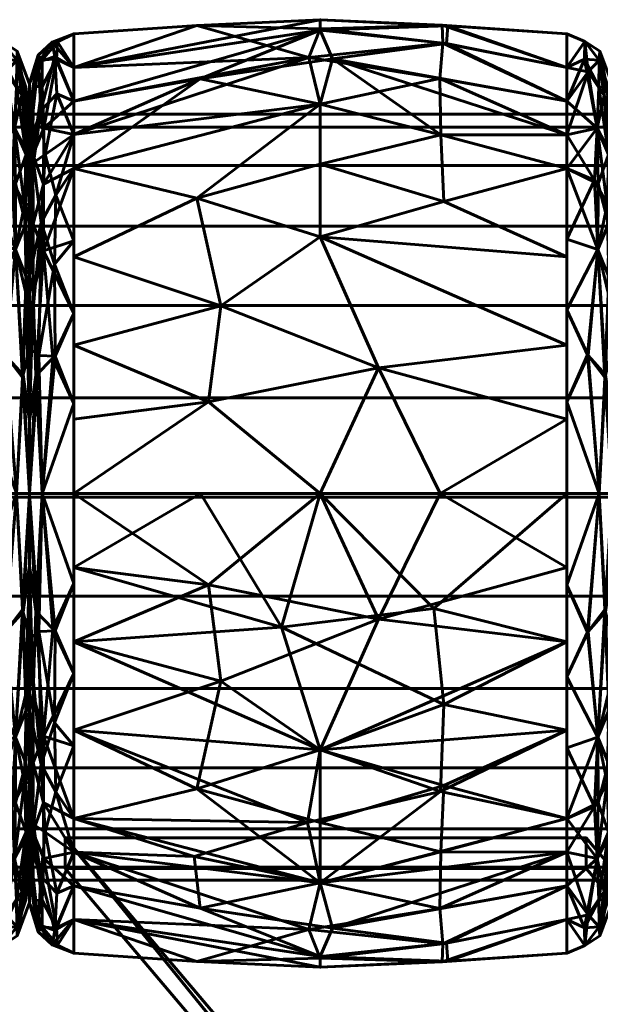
# Model space of a CAD drawing. Header units: millimetres. Extents: x -1091 to 1091, y -439 to 431.
# Tile 234 of 656: x -613 to -594, y 399 to 431. Entities that reach past the tile are written whole.
import ezdxf

# ---------------------------------------------------------------- set-up
doc = ezdxf.new("R2010")
doc.units = ezdxf.units.MM
doc.layers.add('I-FURN', color=30, linetype='Continuous', lineweight=50)

msp = doc.modelspace()

# ---------------------------------------------------------------- meshes
at = {"layer": 'I-FURN', "lineweight": 60}
mesh = msp.add_polyface(dxfattribs=at)
corners = [(-611.54, 415.629, 740.004), (-611.54, 426.24, 744.399), (-611.54, 430.635, 755.009), (-611.54, 426.24, 765.62), (-611.54, 415.629, 770.015), (-603.499, 415.629, 770.471), (-595.458, 415.629, 770.014), (-595.458, 426.239, 765.619), (-595.458, 430.634, 755.009), (-595.458, 426.239, 744.399), (-595.458, 415.629, 740.004), (-603.499, 415.629, 739.547), (-595.458, 420.474, 768.007), (-595.458, 420.474, 742.011), (-611.54, 420.474, 768.008), (-611.54, 420.474, 742.01), (-603.499, 424, 768.01), (-603.499, 424, 742.008), (-603.499, 428.333, 763.824), (-595.458, 428.437, 760.314), (-603.499, 430.795, 758.026), (-603.499, 430.745, 751.754), (-611.54, 428.437, 760.314), (-603.499, 428.333, 746.195), (-595.458, 428.437, 749.704), (-611.54, 428.437, 749.704), (-595.458, 418.052, 769.01), (-601.597, 419.732, 769.891), (-599.589, 415.629, 770.249), (-607.143, 418.615, 770.085), (-606.74, 421.757, 769.125), (-611.54, 423.357, 766.814), (-607.526, 425.265, 766.956), (-603.499, 426.372, 766.13), (-595.458, 423.357, 766.813), (-599.472, 425.161, 767.038), (-599.572, 427.328, 764.952), (-595.458, 427.338, 762.967), (-599.596, 429.171, 762.247), (-603.872, 429.861, 761.051), (-611.54, 429.536, 757.662), (-607.526, 430.904, 756.513), (-603.499, 431.091, 754.887), (-595.458, 429.535, 752.357), (-599.378, 430.311, 750.555), (-603.1, 429.813, 748.855), (-607.422, 429.16, 747.752), (-599.523, 430.912, 756.453), (-599.497, 430.326, 759.436), (-599.344, 430.893, 753.477), (-595.458, 429.535, 757.662), (-611.54, 427.339, 747.051), (-595.458, 418.052, 741.008), (-601.597, 419.732, 740.127), (-599.589, 415.629, 739.769), (-607.143, 418.615, 739.933), (-606.74, 421.757, 740.893), (-611.54, 423.357, 743.204), (-607.526, 425.265, 743.062), (-603.499, 426.372, 743.888), (-595.458, 423.357, 743.205), (-599.472, 425.161, 742.98), (-599.572, 427.328, 745.066), (-595.458, 427.338, 747.052), (-611.54, 427.339, 762.967), (-611.54, 429.536, 752.356), (-611.54, 418.052, 769.011), (-611.54, 418.052, 741.007)]
mesh.append_faces([[corners[k] for k in face] for face in [(26, 28, 6)]], dxfattribs={"vtx0": -1})
mesh.append_faces([[corners[k] for k in face] for face in [(12, 27, 26), (11, 53, 54), (31, 32, 3), (22, 39, 40), (24, 44, 43), (64, 39, 22), (0, 55, 11), (13, 17, 60), (63, 45, 24), (4, 29, 66)]], dxfattribs={"vtx0": -1, "vtx1": -1})
mesh.append_faces([[corners[k] for k in face] for face in [(35, 36, 33), (36, 37, 38), (39, 18, 38), (34, 35, 16), (32, 33, 18), (58, 56, 57), (36, 38, 18), (47, 49, 42), (61, 62, 9), (17, 58, 59), (55, 53, 11), (5, 27, 29), (17, 61, 60), (32, 30, 16), (42, 21, 65), (50, 47, 48), (18, 3, 32), (45, 63, 62), (20, 41, 39), (27, 28, 26), (21, 44, 45), (49, 43, 44), (12, 16, 27), (29, 30, 14), (30, 27, 16), (27, 30, 29), (30, 32, 31), (33, 32, 16), (39, 64, 18), (33, 16, 35), (36, 35, 7), (33, 36, 18), (20, 48, 47), (38, 48, 39), (41, 42, 65), (39, 41, 40), (42, 41, 20), (47, 42, 20), (44, 24, 45), (49, 21, 42), (46, 45, 23), (56, 53, 55), (46, 25, 21), (39, 48, 20), (38, 19, 48), (49, 44, 21), (8, 49, 47), (1, 46, 23), (17, 13, 53), (52, 54, 53), (56, 55, 15), (53, 56, 17), (23, 58, 1), (56, 58, 17), (58, 23, 59), (61, 17, 59), (62, 59, 23), (59, 62, 61), (62, 23, 45), (21, 45, 46)]], dxfattribs={"vtx0": -1, "vtx1": -1, "vtx2": -1})
mesh.append_faces([[corners[k] for k in face] for face in [(55, 0, 67), (46, 1, 51), (29, 14, 66), (16, 12, 34), (36, 7, 37), (41, 2, 40), (21, 25, 65), (48, 19, 50), (56, 15, 57)]], dxfattribs={"vtx0": -1, "vtx2": -1})
mesh.append_faces([[corners[k] for k in face] for face in [(4, 5, 29), (65, 2, 41), (5, 28, 27), (31, 14, 30), (34, 7, 35), (37, 19, 38), (8, 43, 49), (50, 8, 47), (51, 25, 46), (13, 52, 53), (57, 1, 58), (9, 60, 61), (63, 9, 62), (64, 3, 18), (67, 15, 55)]], dxfattribs={"vtx1": -1, "vtx2": -1})
mesh.append_faces([[corners[k] for k in face] for face in [(52, 10, 54)]], dxfattribs={"vtx2": -1})
mesh = msp.add_polyface(dxfattribs=at)
corners = [(-614.458, 415.629, 740.004), (-614.458, 426.239, 744.399), (-614.458, 430.634, 755.009), (-614.458, 426.239, 765.619), (-614.458, 415.629, 770.014), (-613.406, 415.629, 769.469), (-612.984, 415.629, 768.361), (-612.984, 425.071, 764.451), (-612.984, 428.982, 755.009), (-612.984, 425.071, 745.568), (-612.984, 415.629, 741.657), (-613.406, 415.629, 740.549), (-614.458, 421.619, 767.533), (-612.984, 420.35, 766.406), (-612.984, 420.35, 743.612), (-614.458, 421.619, 742.485), (-613.444, 423.587, 767.131), (-613.444, 423.587, 742.887), (-614.458, 428.437, 760.314), (-614.458, 428.437, 749.704), (-613.47, 427.548, 763.315), (-613.4, 429.77, 757.996), (-613.47, 427.548, 746.703), (-613.4, 429.77, 752.022), (-612.984, 427.026, 759.73), (-612.984, 427.026, 750.288), (-613.213, 419.416, 768.689), (-614.458, 418.624, 768.773), (-613.784, 420.152, 769.074), (-613.192, 419.497, 741.389), (-614.458, 418.624, 741.245), (-613.764, 420.134, 740.952), (-614.458, 423.929, 766.576), (-612.984, 422.71, 765.428), (-613.147, 425.054, 765.457), (-613.09, 426.823, 763.313), (-613.239, 428.615, 760.845), (-613.759, 429.386, 760.353), (-614.458, 429.535, 757.662), (-613.874, 430.381, 756.482), (-613.384, 430.064, 755.009), (-613.875, 430.381, 753.528), (-614.458, 429.535, 752.357), (-613.882, 429.802, 750.647), (-613.409, 428.892, 749.239), (-612.984, 426.049, 747.928), (-613.097, 426.687, 746.496), (-613.101, 424.428, 744.163), (-613.107, 428.889, 750.579), (-612.984, 428.004, 752.649), (-612.984, 426.049, 762.09), (-613.438, 425.729, 744.613), (-613.551, 425.849, 765.441), (-613.106, 422.176, 742.658), (-613.091, 422.699, 767.024), (-612.984, 422.71, 744.59), (-614.458, 423.929, 743.442), (-614.458, 427.338, 762.967), (-614.458, 427.338, 747.052), (-612.984, 428.004, 757.369), (-612.984, 417.99, 767.384), (-612.984, 417.99, 742.635)]
mesh.append_faces([[corners[k] for k in face] for face in [(19, 22, 58), (1, 17, 56), (27, 28, 12), (18, 37, 38), (59, 36, 24), (38, 39, 2), (9, 46, 45), (32, 52, 3), (33, 54, 13), (61, 53, 14)]], dxfattribs={"vtx0": -1, "vtx1": -1})
mesh.append_faces([[corners[k] for k in face] for face in [(26, 13, 54), (33, 34, 54), (52, 16, 34), (36, 37, 20), (35, 36, 20), (51, 1, 22), (53, 61, 29), (39, 37, 21), (17, 29, 31), (17, 51, 47), (43, 44, 22), (47, 53, 17), (23, 49, 48), (23, 41, 40), (43, 41, 23), (46, 47, 51), (45, 46, 48), (20, 34, 35), (28, 5, 26), (52, 32, 16), (5, 28, 27), (16, 28, 26), (30, 31, 11), (31, 15, 17), (11, 31, 29), (16, 12, 28), (34, 16, 54), (35, 34, 7), (52, 34, 20), (35, 50, 36), (37, 36, 21), (38, 37, 39), (40, 39, 21), (41, 2, 39), (36, 59, 21), (40, 41, 39), (59, 40, 21), (41, 43, 42), (43, 23, 44), (23, 48, 44), (44, 48, 46), (46, 9, 47), (44, 46, 22), (55, 53, 47), (23, 40, 49), (46, 51, 22), (52, 20, 57), (29, 17, 53), (26, 54, 16), (17, 1, 51), (37, 57, 20), (43, 22, 19)]], dxfattribs={"vtx0": -1, "vtx1": -1, "vtx2": -1})
mesh.append_faces([[corners[k] for k in face] for face in [(37, 18, 57), (26, 5, 6), (16, 32, 12), (40, 59, 8), (31, 30, 15), (36, 50, 24), (52, 57, 3), (35, 7, 50), (43, 19, 42), (53, 55, 14), (48, 25, 45), (17, 15, 56), (47, 9, 55), (22, 1, 58)]], dxfattribs={"vtx0": -1, "vtx2": -1})
mesh.append_faces([[corners[k] for k in face] for face in [(4, 5, 27)]], dxfattribs={"vtx1": -1})
mesh.append_faces([[corners[k] for k in face] for face in [(33, 7, 34), (42, 2, 41), (60, 13, 26, 6), (10, 11, 29), (8, 49, 40), (49, 25, 48), (61, 10, 29)]], dxfattribs={"vtx1": -1, "vtx2": -1})
mesh.append_faces([[corners[k] for k in face] for face in [(11, 0, 30)]], dxfattribs={"vtx2": -1})
mesh = msp.add_polyface(dxfattribs=at)
corners = [(-612.986, 415.629, 741.623), (-612.986, 425.094, 745.544), (-612.986, 429.015, 755.009), (-612.986, 425.094, 764.474), (-612.986, 415.629, 768.395), (-612.572, 415.629, 769.48), (-611.54, 415.629, 770.015), (-611.54, 426.24, 765.62), (-611.54, 430.635, 755.009), (-611.54, 426.24, 744.399), (-611.54, 415.629, 740.004), (-612.572, 415.629, 740.538), (-611.54, 421.501, 767.582), (-612.986, 420.362, 766.434), (-612.986, 420.362, 743.584), (-611.54, 421.501, 742.436), (-612.532, 423.551, 767.172), (-612.61, 424.476, 743.613), (-611.54, 428.437, 749.704), (-611.54, 428.437, 760.314), (-612.618, 428.121, 747.811), (-612.521, 427.546, 763.315), (-612.577, 429.785, 757.989), (-612.986, 427.055, 750.277), (-612.697, 429.701, 752.398), (-612.986, 427.055, 759.742), (-612.68, 420.133, 741.399), (-612.783, 419.475, 768.65), (-611.54, 418.565, 768.798), (-612.224, 420.045, 769.099), (-611.54, 418.565, 741.22), (-612.143, 420.114, 740.891), (-612.173, 423.112, 742.244), (-612.122, 425.367, 743.831), (-611.54, 427.339, 747.051), (-612.47, 426.69, 745.516), (-612.853, 426.431, 746.056), (-612.095, 428.671, 747.931), (-612.164, 429.895, 751.061), (-612.247, 430.363, 754.296), (-612.986, 426.075, 747.91), (-611.54, 429.536, 757.662), (-612.105, 429.807, 759.371), (-612.569, 428.907, 760.772), (-612.986, 426.075, 762.108), (-612.878, 426.689, 763.541), (-612.87, 424.425, 765.888), (-612.866, 428.914, 759.426), (-612.986, 428.035, 757.375), (-612.072, 430.372, 756.793), (-612.7, 429.934, 755.26), (-611.54, 429.536, 752.356), (-612.534, 425.725, 765.434), (-612.865, 422.162, 767.394), (-611.54, 423.87, 743.417), (-612.986, 422.728, 765.454), (-611.54, 423.87, 766.601), (-612.986, 422.728, 744.564), (-611.54, 427.339, 762.967), (-612.986, 428.035, 752.643), (-612.986, 417.996, 742.604), (-612.986, 417.996, 767.414)]
mesh.append_faces([[corners[k] for k in face] for face in [(58, 52, 7), (19, 21, 58), (30, 31, 15), (9, 33, 34), (3, 45, 44), (8, 49, 41), (48, 50, 2), (51, 39, 8), (54, 33, 9), (0, 26, 11), (4, 27, 61)]], dxfattribs={"vtx0": -1, "vtx1": -1})
mesh.append_faces([[corners[k] for k in face] for face in [(38, 18, 37), (52, 46, 16), (26, 14, 17), (27, 29, 16), (43, 21, 42), (33, 35, 34), (20, 36, 40), (35, 33, 17), (31, 11, 26), (11, 31, 30), (20, 38, 37), (53, 16, 46), (35, 36, 20), (23, 24, 20), (33, 54, 32), (45, 46, 52), (22, 42, 49), (44, 45, 47), (49, 50, 22), (50, 47, 22), (31, 32, 15), (28, 29, 5), (29, 12, 16), (5, 29, 27), (32, 26, 17), (26, 32, 31), (33, 32, 17), (35, 20, 37), (17, 36, 35), (35, 37, 34), (38, 20, 24), (39, 38, 24), (39, 51, 38), (50, 39, 24), (49, 42, 41), (39, 49, 8), (42, 22, 43), (22, 47, 43), (43, 47, 45), (45, 3, 46), (43, 45, 21), (55, 53, 46), (50, 48, 47), (49, 39, 50), (2, 50, 24), (45, 52, 21), (53, 61, 27), (27, 16, 53), (16, 7, 52), (57, 36, 17), (42, 21, 19), (52, 58, 21)]], dxfattribs={"vtx0": -1, "vtx1": -1, "vtx2": -1})
mesh.append_faces([[corners[k] for k in face] for face in [(53, 13, 61), (16, 56, 7), (26, 0, 60), (16, 12, 56), (29, 28, 12), (37, 18, 34), (46, 3, 55), (17, 14, 57), (42, 19, 41), (36, 1, 40), (53, 55, 13), (47, 25, 44)]], dxfattribs={"vtx0": -1, "vtx2": -1})
mesh.append_faces([[corners[k] for k in face] for face in [(24, 23, 59, 2)]], dxfattribs={"vtx0": -1, "vtx3": -1})
mesh.append_faces([[corners[k] for k in face] for face in [(57, 1, 36), (4, 5, 27), (40, 23, 20), (48, 25, 47), (51, 18, 38), (54, 15, 32), (60, 14, 26)]], dxfattribs={"vtx1": -1, "vtx2": -1})
mesh.append_faces([[corners[k] for k in face] for face in [(5, 6, 28), (30, 10, 11)]], dxfattribs={"vtx2": -1})
mesh = msp.add_polyface(dxfattribs=at)
corners = [(-595.458, 415.629, 740.004), (-595.458, 426.239, 744.399), (-595.458, 430.634, 755.009), (-595.458, 426.239, 765.619), (-595.458, 415.629, 770.014), (-594.406, 415.629, 769.469), (-593.984, 415.629, 768.361), (-593.984, 425.071, 764.451), (-593.984, 428.982, 755.009), (-593.984, 425.071, 745.568), (-593.984, 415.629, 741.657), (-594.406, 415.629, 740.549), (-595.458, 421.619, 767.533), (-593.984, 420.35, 766.406), (-593.984, 420.35, 743.612), (-595.458, 421.619, 742.485), (-594.444, 423.587, 767.131), (-594.444, 423.587, 742.887), (-595.458, 428.437, 760.314), (-595.458, 428.437, 749.704), (-594.469, 427.548, 763.315), (-594.4, 429.77, 757.996), (-594.469, 427.548, 746.703), (-594.4, 429.77, 752.022), (-593.984, 427.026, 759.73), (-593.984, 427.026, 750.288), (-594.213, 419.416, 768.689), (-595.458, 418.624, 768.773), (-594.784, 420.152, 769.074), (-594.192, 419.497, 741.389), (-595.458, 418.624, 741.245), (-594.764, 420.134, 740.952), (-595.458, 423.929, 766.576), (-593.984, 422.71, 765.428), (-594.147, 425.054, 765.457), (-594.09, 426.823, 763.313), (-594.239, 428.615, 760.845), (-594.759, 429.386, 760.353), (-595.458, 429.535, 757.662), (-594.874, 430.381, 756.482), (-594.384, 430.064, 755.009), (-594.875, 430.381, 753.528), (-595.458, 429.535, 752.357), (-594.882, 429.802, 750.647), (-594.409, 428.892, 749.239), (-593.984, 426.049, 747.928), (-594.097, 426.687, 746.496), (-594.101, 424.428, 744.163), (-594.107, 428.889, 750.579), (-593.984, 428.004, 752.649), (-593.984, 426.049, 762.09), (-594.438, 425.729, 744.613), (-594.551, 425.849, 765.441), (-594.106, 422.176, 742.658), (-594.091, 422.699, 767.024), (-593.984, 422.71, 744.59), (-595.458, 423.929, 743.442), (-595.458, 427.338, 762.967), (-595.458, 427.338, 747.052), (-593.984, 428.004, 757.369), (-593.984, 417.99, 767.384), (-593.984, 417.99, 742.635)]
mesh.append_faces([[corners[k] for k in face] for face in [(1, 17, 56), (27, 28, 12), (18, 37, 38), (59, 36, 24), (38, 39, 2), (9, 46, 45), (32, 52, 3), (33, 54, 13), (10, 29, 61)]], dxfattribs={"vtx0": -1, "vtx1": -1})
mesh.append_faces([[corners[k] for k in face] for face in [(26, 13, 54), (33, 34, 54), (52, 16, 34), (36, 37, 20), (59, 40, 21), (35, 36, 20), (22, 19, 43), (39, 37, 21), (17, 29, 31), (17, 51, 47), (47, 53, 17), (23, 49, 48), (23, 41, 40), (43, 41, 23), (46, 47, 51), (45, 46, 48), (20, 34, 35), (28, 5, 26), (52, 32, 16), (5, 28, 27), (16, 28, 26), (30, 31, 11), (31, 15, 17), (11, 31, 29), (16, 12, 28), (34, 16, 54), (35, 34, 7), (52, 34, 20), (35, 50, 36), (37, 36, 21), (38, 37, 39), (40, 39, 21), (41, 2, 39), (36, 59, 21), (40, 41, 39), (43, 44, 22), (41, 43, 42), (43, 23, 44), (23, 48, 44), (44, 48, 46), (46, 9, 47), (44, 46, 22), (55, 53, 47), (23, 40, 49), (46, 51, 22), (52, 20, 57), (53, 61, 29), (29, 17, 53), (26, 54, 16), (17, 1, 51), (37, 57, 20), (1, 22, 51)]], dxfattribs={"vtx0": -1, "vtx1": -1, "vtx2": -1})
mesh.append_faces([[corners[k] for k in face] for face in [(37, 18, 57), (26, 5, 6), (53, 14, 61), (16, 32, 12), (22, 1, 58), (40, 59, 8), (31, 30, 15), (36, 50, 24), (52, 57, 3), (35, 7, 50), (43, 19, 42), (53, 55, 14), (48, 25, 45), (17, 15, 56), (47, 9, 55)]], dxfattribs={"vtx0": -1, "vtx2": -1})
mesh.append_faces([[corners[k] for k in face] for face in [(4, 5, 27)]], dxfattribs={"vtx1": -1})
mesh.append_faces([[corners[k] for k in face] for face in [(33, 7, 34), (42, 2, 41), (60, 13, 26, 6), (10, 11, 29), (8, 49, 40), (49, 25, 48), (58, 19, 22)]], dxfattribs={"vtx1": -1, "vtx2": -1})
mesh.append_faces([[corners[k] for k in face] for face in [(11, 0, 30)]], dxfattribs={"vtx2": -1})
mesh = msp.add_polyface(dxfattribs=at)
corners = [(-612.986, 415.629, 755.009), (-612.986, 415.629, 768.395), (-612.986, 425.094, 764.474), (-612.986, 429.015, 755.009), (-612.986, 425.094, 745.544), (-612.986, 415.629, 741.623)]
mesh.append_faces([[corners[k] for k in face] for face in [(2, 3, 0, 1)]], dxfattribs={"vtx1": -1})
mesh.append_faces([[corners[k] for k in face] for face in [(4, 5, 0, 3)]], dxfattribs={"vtx2": -1})
mesh = msp.add_polyface(dxfattribs=at)
corners = [(-612.984, 415.629, 741.657), (-612.984, 425.071, 745.568), (-612.984, 428.982, 755.009), (-612.984, 425.071, 764.451), (-612.984, 415.629, 768.361), (-612.984, 415.629, 755.009)]
mesh.append_faces([[corners[k] for k in face] for face in [(5, 2, 3, 4)]], dxfattribs={"vtx0": -1})
mesh.append_faces([[corners[k] for k in face] for face in [(5, 0, 1, 2)]], dxfattribs={"vtx3": -1})
mesh = msp.add_polyface(dxfattribs=at)
corners = [(1005.286, 403.011, 755.21), (1005.286, 403.437, 758.445), (1005.286, 404.685, 761.46), (1005.286, 406.672, 764.048), (1005.286, 409.261, 766.035), (1005.286, 412.275, 767.284), (1005.286, 415.511, 767.71), (1005.286, 418.746, 767.284), (1005.286, 421.761, 766.035), (1005.286, 424.35, 764.048), (1005.286, 426.336, 761.46), (1005.286, 427.585, 758.445), (1005.286, 428.011, 755.21), (-1005.286, 428.011, 755.21), (-1005.286, 427.585, 758.445), (-1005.286, 426.336, 761.46), (-1005.286, 424.35, 764.048), (-1005.286, 421.761, 766.035), (-1005.286, 418.746, 767.284), (-1005.286, 415.511, 767.71), (-1005.286, 412.275, 767.284), (-1005.286, 409.261, 766.035), (-1005.286, 406.672, 764.048), (-1005.286, 404.685, 761.46), (-1005.286, 403.437, 758.445), (-1005.286, 403.011, 755.21)]
mesh.append_faces([[corners[k] for k in face] for face in [(13, 14, 11, 12)]], dxfattribs={"vtx1": -1})
mesh.append_faces([[corners[k] for k in face] for face in [(14, 15, 10, 11), (16, 17, 8, 9), (15, 16, 9, 10), (17, 18, 7, 8), (6, 7, 18, 19), (20, 21, 4, 5), (21, 22, 3, 4), (23, 24, 1, 2), (22, 23, 2, 3), (19, 20, 5, 6)]], dxfattribs={"vtx1": -1, "vtx3": -1})
mesh.append_faces([[corners[k] for k in face] for face in [(24, 25, 0, 1)]], dxfattribs={"vtx3": -1})
mesh = msp.add_polyface(dxfattribs=at)
corners = [(1005.286, 428.011, 755.21), (1005.286, 427.585, 751.974), (1005.286, 426.336, 748.96), (1005.286, 424.35, 746.371), (1005.286, 421.761, 744.384), (1005.286, 418.746, 743.136), (1005.286, 415.511, 742.71), (1005.286, 412.275, 743.136), (1005.286, 409.261, 744.384), (1005.286, 406.672, 746.371), (1005.286, 404.685, 748.96), (1005.286, 403.437, 751.974), (1005.286, 403.011, 755.21), (-1005.286, 403.011, 755.21), (-1005.286, 403.437, 751.974), (-1005.286, 404.685, 748.96), (-1005.286, 406.672, 746.371), (-1005.286, 409.261, 744.384), (-1005.286, 412.275, 743.136), (-1005.286, 415.511, 742.71), (-1005.286, 418.746, 743.136), (-1005.286, 421.761, 744.384), (-1005.286, 424.35, 746.371), (-1005.286, 426.336, 748.96), (-1005.286, 427.585, 751.974), (-1005.286, 428.011, 755.21)]
mesh.append_faces([[corners[k] for k in face] for face in [(13, 14, 11, 12)]], dxfattribs={"vtx1": -1})
mesh.append_faces([[corners[k] for k in face] for face in [(14, 15, 10, 11), (16, 17, 8, 9), (15, 16, 9, 10), (17, 18, 7, 8), (6, 7, 18, 19), (20, 21, 4, 5), (21, 22, 3, 4), (23, 24, 1, 2), (22, 23, 2, 3), (19, 20, 5, 6)]], dxfattribs={"vtx1": -1, "vtx3": -1})
mesh.append_faces([[corners[k] for k in face] for face in [(24, 25, 0, 1)]], dxfattribs={"vtx3": -1})
mesh = msp.add_polyface(dxfattribs=at)
corners = [(-614.458, 415.629, 770.014), (-614.458, 405.02, 765.619), (-614.458, 400.625, 755.009), (-614.458, 405.02, 744.399), (-614.458, 415.629, 740.004), (-613.406, 415.629, 740.549), (-612.984, 415.629, 741.657), (-612.984, 406.188, 745.568), (-612.984, 402.277, 755.009), (-612.984, 406.188, 764.451), (-612.984, 415.629, 768.361), (-613.406, 415.629, 769.469), (-614.458, 409.64, 742.485), (-612.984, 410.909, 743.612), (-612.984, 410.909, 766.406), (-614.458, 409.64, 767.533), (-613.444, 407.672, 742.887), (-613.444, 407.672, 767.131), (-614.458, 402.822, 749.704), (-614.458, 402.822, 760.314), (-613.47, 403.711, 746.703), (-613.4, 401.489, 752.022), (-613.47, 403.711, 763.315), (-613.4, 401.489, 757.996), (-612.984, 404.233, 750.288), (-612.984, 404.233, 759.73), (-613.213, 411.843, 741.329), (-614.458, 412.635, 741.245), (-613.784, 411.107, 740.944), (-613.192, 411.762, 768.629), (-614.458, 412.635, 768.773), (-613.764, 411.125, 769.067), (-614.458, 407.33, 743.442), (-612.984, 408.548, 744.59), (-613.147, 406.205, 744.561), (-613.09, 404.436, 746.705), (-613.239, 402.643, 749.173), (-613.759, 401.873, 749.665), (-614.458, 401.723, 752.357), (-613.874, 400.878, 753.536), (-613.384, 401.195, 755.009), (-613.875, 400.878, 756.49), (-614.458, 401.723, 757.662), (-613.882, 401.456, 759.371), (-613.409, 402.367, 760.779), (-612.984, 405.21, 762.09), (-613.097, 404.572, 763.522), (-613.101, 406.831, 765.855), (-613.107, 402.37, 759.439), (-612.984, 403.255, 757.369), (-612.984, 405.21, 747.928), (-613.438, 405.53, 765.405), (-613.551, 405.41, 744.577), (-613.106, 409.083, 767.36), (-613.091, 408.56, 742.995), (-612.984, 408.548, 765.428), (-614.458, 407.33, 766.576), (-614.458, 403.921, 747.052), (-614.458, 403.921, 762.967), (-612.984, 403.255, 752.649), (-612.984, 413.269, 742.635), (-612.984, 413.269, 767.384)]
mesh.append_faces([[corners[k] for k in face] for face in [(1, 17, 56), (27, 28, 12), (18, 37, 38), (59, 36, 24), (38, 39, 2), (9, 46, 45), (32, 52, 3), (33, 54, 13), (10, 29, 61)]], dxfattribs={"vtx0": -1, "vtx1": -1})
mesh.append_faces([[corners[k] for k in face] for face in [(26, 13, 54), (33, 34, 54), (52, 16, 34), (36, 37, 20), (59, 40, 21), (35, 36, 20), (22, 19, 43), (39, 37, 21), (17, 29, 31), (17, 51, 47), (47, 53, 17), (23, 49, 48), (23, 41, 40), (43, 41, 23), (46, 47, 51), (45, 46, 48), (20, 34, 35), (28, 5, 26), (52, 32, 16), (5, 28, 27), (16, 28, 26), (30, 31, 11), (31, 15, 17), (11, 31, 29), (16, 12, 28), (34, 16, 54), (35, 34, 7), (52, 34, 20), (35, 50, 36), (37, 36, 21), (38, 37, 39), (40, 39, 21), (41, 2, 39), (36, 59, 21), (40, 41, 39), (43, 44, 22), (41, 43, 42), (43, 23, 44), (23, 48, 44), (44, 48, 46), (46, 9, 47), (44, 46, 22), (55, 53, 47), (23, 40, 49), (46, 51, 22), (52, 20, 57), (53, 61, 29), (29, 17, 53), (26, 54, 16), (17, 1, 51), (37, 57, 20), (1, 22, 51)]], dxfattribs={"vtx0": -1, "vtx1": -1, "vtx2": -1})
mesh.append_faces([[corners[k] for k in face] for face in [(37, 18, 57), (16, 32, 12), (26, 5, 6), (22, 1, 58), (40, 59, 8), (26, 60, 13), (31, 30, 15), (36, 50, 24), (52, 57, 3), (35, 7, 50), (43, 19, 42), (48, 25, 45), (17, 15, 56), (47, 9, 55), (26, 6, 60)]], dxfattribs={"vtx0": -1, "vtx2": -1})
mesh.append_faces([[corners[k] for k in face] for face in [(4, 5, 27)]], dxfattribs={"vtx1": -1})
mesh.append_faces([[corners[k] for k in face] for face in [(14, 61, 53, 55), (33, 7, 34), (42, 2, 41), (10, 11, 29), (8, 49, 40), (49, 25, 48), (58, 19, 22)]], dxfattribs={"vtx1": -1, "vtx2": -1})
mesh.append_faces([[corners[k] for k in face] for face in [(11, 0, 30)]], dxfattribs={"vtx2": -1})
mesh = msp.add_polyface(dxfattribs=at)
corners = [(-612.986, 415.629, 768.395), (-612.986, 406.164, 764.474), (-612.986, 402.244, 755.009), (-612.986, 406.164, 745.544), (-612.986, 415.629, 741.623), (-612.572, 415.629, 740.538), (-611.54, 415.629, 740.004), (-611.54, 405.019, 744.399), (-611.54, 400.624, 755.009), (-611.54, 405.019, 765.62), (-611.54, 415.629, 770.015), (-612.572, 415.629, 769.48), (-611.54, 409.758, 742.436), (-612.986, 410.897, 743.584), (-612.986, 410.897, 766.434), (-611.54, 409.758, 767.582), (-612.532, 407.708, 742.846), (-612.61, 406.783, 766.405), (-611.54, 402.821, 760.314), (-611.54, 402.821, 749.704), (-612.618, 403.138, 762.207), (-612.521, 403.713, 746.703), (-612.577, 401.474, 752.03), (-612.986, 404.204, 759.742), (-612.697, 401.558, 757.62), (-612.986, 404.204, 750.277), (-612.68, 411.126, 768.62), (-612.783, 411.784, 741.368), (-611.54, 412.694, 741.22), (-612.224, 411.214, 740.92), (-611.54, 412.694, 768.798), (-612.143, 411.144, 769.127), (-612.173, 408.147, 767.774), (-612.122, 405.892, 766.187), (-611.54, 403.92, 762.967), (-612.47, 404.569, 764.502), (-612.853, 404.828, 763.962), (-612.095, 402.588, 762.088), (-612.164, 401.364, 758.957), (-612.247, 400.896, 755.722), (-612.986, 405.184, 762.108), (-611.54, 401.723, 752.356), (-612.105, 401.452, 750.647), (-612.569, 402.352, 749.246), (-612.986, 405.184, 747.91), (-612.878, 404.57, 746.477), (-612.87, 406.833, 744.13), (-612.866, 402.345, 750.592), (-612.986, 403.224, 752.643), (-612.072, 400.887, 753.226), (-612.7, 401.325, 754.758), (-611.54, 401.723, 757.662), (-612.534, 405.534, 744.584), (-612.865, 409.097, 742.625), (-611.54, 407.388, 766.601), (-612.986, 408.531, 744.564), (-611.54, 407.388, 743.417), (-612.986, 408.531, 765.454), (-611.54, 403.92, 747.051), (-612.986, 403.224, 757.375), (-612.986, 413.263, 767.414), (-612.986, 413.263, 742.604)]
mesh.append_faces([[corners[k] for k in face] for face in [(30, 31, 15), (9, 33, 34), (3, 45, 44), (8, 49, 41), (48, 50, 2), (51, 39, 8), (54, 33, 9), (58, 52, 7), (0, 26, 11), (4, 27, 61)]], dxfattribs={"vtx0": -1, "vtx1": -1})
mesh.append_faces([[corners[k] for k in face] for face in [(52, 46, 16), (38, 18, 37), (16, 27, 29), (52, 58, 21), (53, 16, 46), (26, 14, 17), (19, 42, 21), (17, 35, 33), (20, 36, 40), (31, 11, 26), (11, 31, 30), (33, 54, 32), (20, 38, 37), (35, 36, 20), (23, 24, 20), (33, 35, 34), (43, 21, 42), (45, 46, 52), (22, 42, 49), (44, 45, 47), (49, 50, 22), (50, 47, 22), (31, 32, 15), (28, 29, 5), (29, 12, 16), (5, 29, 27), (32, 26, 17), (26, 32, 31), (33, 32, 17), (35, 20, 37), (17, 36, 35), (35, 37, 34), (38, 20, 24), (39, 38, 24), (39, 51, 38), (50, 39, 24), (49, 42, 41), (39, 49, 8), (42, 22, 43), (22, 47, 43), (43, 47, 45), (45, 3, 46), (43, 45, 21), (55, 53, 46), (50, 48, 47), (49, 39, 50), (2, 50, 24), (45, 52, 21), (53, 61, 27), (27, 16, 53), (16, 7, 52), (57, 36, 17)]], dxfattribs={"vtx0": -1, "vtx1": -1, "vtx2": -1})
mesh.append_faces([[corners[k] for k in face] for face in [(53, 13, 61), (24, 23, 59), (26, 0, 60), (16, 56, 7), (16, 12, 56), (29, 28, 12), (37, 18, 34), (46, 3, 55), (17, 14, 57), (42, 19, 41), (36, 1, 40), (53, 55, 13), (47, 25, 44)]], dxfattribs={"vtx0": -1, "vtx2": -1})
mesh.append_faces([[corners[k] for k in face] for face in [(57, 1, 36), (59, 2, 24), (4, 5, 27), (40, 23, 20), (48, 25, 47), (51, 18, 38), (54, 15, 32), (58, 19, 21), (60, 14, 26)]], dxfattribs={"vtx1": -1, "vtx2": -1})
mesh.append_faces([[corners[k] for k in face] for face in [(5, 6, 28), (30, 10, 11)]], dxfattribs={"vtx2": -1})
mesh = msp.add_polyface(dxfattribs=at)
corners = [(-612.986, 415.629, 755.009), (-612.986, 415.629, 741.623), (-612.986, 406.164, 745.544), (-612.986, 402.244, 755.009), (-612.986, 406.164, 764.474), (-612.986, 415.629, 768.395)]
mesh.append_faces([[corners[k] for k in face] for face in [(4, 5, 0, 3)]], dxfattribs={"vtx2": -1})
mesh.append_faces([[corners[k] for k in face] for face in [(0, 1, 2, 3)]], dxfattribs={"vtx3": -1})
mesh = msp.add_polyface(dxfattribs=at)
corners = [(-612.984, 415.629, 768.361), (-612.984, 406.188, 764.451), (-612.984, 402.277, 755.009), (-612.984, 406.188, 745.568), (-612.984, 415.629, 741.657), (-612.984, 415.629, 755.009)]
mesh.append_faces([[corners[k] for k in face] for face in [(3, 4, 5, 2)]], dxfattribs={"vtx2": -1})
mesh.append_faces([[corners[k] for k in face] for face in [(5, 0, 1, 2)]], dxfattribs={"vtx3": -1})
mesh = msp.add_polyface(dxfattribs=at)
corners = [(-611.54, 415.629, 770.015), (-611.54, 405.019, 765.62), (-611.54, 400.624, 755.009), (-611.54, 405.019, 744.399), (-611.54, 415.629, 740.004), (-603.499, 415.629, 739.547), (-595.458, 415.629, 740.004), (-595.458, 405.02, 744.399), (-595.458, 400.625, 755.009), (-595.458, 405.02, 765.619), (-595.458, 415.629, 770.014), (-603.499, 415.629, 770.471), (-595.458, 410.785, 742.011), (-595.458, 410.785, 768.007), (-611.54, 410.784, 742.01), (-611.54, 410.784, 768.008), (-603.499, 407.259, 742.008), (-603.499, 407.259, 768.01), (-603.499, 402.926, 746.195), (-595.458, 402.822, 749.704), (-603.499, 400.464, 751.992), (-603.499, 400.514, 758.264), (-611.54, 402.821, 749.704), (-603.499, 402.926, 763.824), (-595.458, 402.822, 760.314), (-611.54, 402.821, 760.314), (-595.458, 413.207, 741.008), (-601.597, 411.527, 740.127), (-599.589, 415.629, 739.769), (-607.143, 412.644, 739.933), (-606.74, 409.502, 740.893), (-611.54, 407.902, 743.204), (-607.526, 405.994, 743.062), (-603.499, 404.886, 743.888), (-595.458, 407.902, 743.205), (-599.472, 406.098, 742.98), (-599.572, 403.931, 745.066), (-595.458, 403.921, 747.052), (-599.596, 402.088, 747.771), (-603.872, 401.397, 748.967), (-611.54, 401.723, 752.356), (-607.526, 400.355, 753.505), (-603.499, 400.168, 755.131), (-595.458, 401.723, 757.662), (-599.378, 400.948, 759.463), (-603.1, 401.446, 761.163), (-607.422, 402.099, 762.266), (-599.523, 400.347, 753.565), (-599.497, 400.933, 750.582), (-599.344, 400.366, 756.542), (-595.458, 401.723, 752.357), (-607.616, 403.78, 764.756), (-603.916, 404.887, 766.129), (-595.458, 407.902, 766.813), (-599.582, 405.897, 766.885), (-611.54, 403.92, 762.967), (-599.472, 408.743, 768.725), (-604.768, 411.27, 769.833), (-599.792, 411.879, 769.91), (-595.458, 413.207, 769.01), (-611.54, 407.902, 766.814), (-611.54, 403.92, 747.051), (-595.458, 403.921, 762.967), (-611.54, 401.723, 757.662), (-611.54, 413.207, 741.007), (-611.54, 413.207, 769.011), (-607.409, 415.629, 770.249)]
mesh.append_faces([[corners[k] for k in face] for face in [(65, 66, 0), (26, 28, 6)]], dxfattribs={"vtx0": -1})
mesh.append_faces([[corners[k] for k in face] for face in [(12, 27, 26), (31, 32, 3), (62, 45, 24), (24, 44, 43), (53, 54, 9), (1, 52, 60), (4, 29, 64)]], dxfattribs={"vtx0": -1, "vtx1": -1})
mesh.append_faces([[corners[k] for k in face] for face in [(35, 36, 33), (36, 37, 38), (39, 18, 38), (17, 54, 56), (32, 33, 18), (36, 38, 18), (47, 49, 42), (52, 54, 17), (60, 52, 17), (1, 51, 52), (34, 35, 16), (5, 27, 29), (32, 30, 16), (42, 21, 63), (50, 47, 48), (17, 56, 57), (18, 3, 32), (54, 23, 9), (57, 66, 65), (20, 41, 39), (27, 28, 26), (21, 44, 45), (49, 43, 44), (46, 51, 55), (12, 16, 27), (29, 30, 14), (30, 27, 16), (27, 30, 29), (30, 32, 31), (33, 32, 16), (39, 61, 18), (33, 16, 35), (36, 35, 7), (33, 36, 18), (20, 48, 47), (38, 48, 39), (39, 41, 40), (42, 41, 20), (47, 42, 20), (45, 44, 24), (49, 21, 42), (41, 42, 63), (46, 45, 23), (51, 46, 23), (46, 25, 21), (39, 48, 20), (38, 19, 48), (49, 44, 21), (8, 49, 47), (52, 51, 23), (53, 56, 54), (54, 52, 23), (45, 62, 23), (57, 56, 58), (13, 58, 56), (11, 57, 58), (15, 17, 57), (21, 45, 46)]], dxfattribs={"vtx0": -1, "vtx1": -1, "vtx2": -1})
mesh.append_faces([[corners[k] for k in face] for face in [(29, 14, 64), (16, 12, 34), (36, 7, 37), (41, 2, 40), (21, 25, 63), (48, 19, 50), (17, 15, 60), (51, 1, 55)]], dxfattribs={"vtx0": -1, "vtx2": -1})
mesh.append_faces([[corners[k] for k in face] for face in [(39, 40, 22, 61), (58, 13, 59, 10)]], dxfattribs={"vtx0": -1, "vtx3": -1})
mesh.append_faces([[corners[k] for k in face] for face in [(10, 11, 58), (53, 13, 56), (4, 5, 29), (63, 2, 41), (5, 28, 27), (31, 14, 30), (34, 7, 35), (37, 19, 38), (8, 43, 49), (50, 8, 47), (55, 25, 46), (61, 3, 18), (62, 9, 23), (65, 15, 57), (11, 66, 57)]], dxfattribs={"vtx1": -1, "vtx2": -1})
mesh = msp.add_polyface(dxfattribs=at)
corners = [(-595.458, 415.629, 770.014), (-595.458, 405.02, 765.619), (-595.458, 400.625, 755.009), (-595.458, 405.02, 744.399), (-595.458, 415.629, 740.004), (-594.406, 415.629, 740.549), (-593.984, 415.629, 741.657), (-593.984, 406.188, 745.568), (-593.984, 402.277, 755.009), (-593.984, 406.188, 764.451), (-593.984, 415.629, 768.361), (-594.406, 415.629, 769.469), (-595.458, 409.64, 742.485), (-593.984, 410.909, 743.612), (-593.984, 410.909, 766.406), (-595.458, 409.64, 767.533), (-594.444, 407.672, 742.887), (-594.444, 407.672, 767.131), (-595.458, 402.822, 749.704), (-595.458, 402.822, 760.314), (-594.469, 403.711, 746.703), (-594.4, 401.489, 752.022), (-594.469, 403.711, 763.315), (-594.4, 401.489, 757.996), (-593.984, 404.233, 750.288), (-593.984, 404.233, 759.73), (-594.213, 411.843, 741.329), (-595.458, 412.635, 741.245), (-594.784, 411.107, 740.944), (-594.192, 411.762, 768.629), (-595.458, 412.635, 768.773), (-594.764, 411.125, 769.067), (-595.458, 407.33, 743.442), (-593.984, 408.548, 744.59), (-594.147, 406.205, 744.561), (-594.09, 404.436, 746.705), (-594.239, 402.643, 749.173), (-594.759, 401.873, 749.665), (-595.458, 401.723, 752.357), (-594.874, 400.878, 753.536), (-594.384, 401.195, 755.009), (-594.875, 400.878, 756.49), (-595.458, 401.723, 757.662), (-594.882, 401.456, 759.371), (-594.409, 402.367, 760.779), (-593.984, 405.21, 762.09), (-594.097, 404.572, 763.522), (-594.101, 406.831, 765.855), (-594.107, 402.37, 759.439), (-593.984, 403.255, 757.369), (-593.984, 405.21, 747.928), (-594.438, 405.53, 765.405), (-594.551, 405.41, 744.577), (-594.106, 409.083, 767.36), (-594.091, 408.56, 742.995), (-593.984, 408.548, 765.428), (-595.458, 407.33, 766.576), (-595.458, 403.921, 747.052), (-595.458, 403.921, 762.967), (-593.984, 403.255, 752.649), (-593.984, 413.269, 742.635), (-593.984, 413.269, 767.384)]
mesh.append_faces([[corners[k] for k in face] for face in [(19, 22, 58), (1, 17, 56), (27, 28, 12), (18, 37, 38), (59, 36, 24), (38, 39, 2), (9, 46, 45), (32, 52, 3), (33, 54, 13), (10, 29, 61)]], dxfattribs={"vtx0": -1, "vtx1": -1})
mesh.append_faces([[corners[k] for k in face] for face in [(26, 13, 54), (33, 34, 54), (52, 16, 34), (36, 37, 20), (35, 36, 20), (51, 1, 22), (39, 37, 21), (17, 29, 31), (17, 51, 47), (43, 44, 22), (47, 53, 17), (23, 49, 48), (23, 41, 40), (43, 41, 23), (46, 47, 51), (45, 46, 48), (20, 34, 35), (28, 5, 26), (52, 32, 16), (5, 28, 27), (16, 28, 26), (30, 31, 11), (31, 15, 17), (11, 31, 29), (16, 12, 28), (34, 16, 54), (35, 34, 7), (52, 34, 20), (35, 50, 36), (37, 36, 21), (38, 37, 39), (40, 39, 21), (41, 2, 39), (36, 59, 21), (40, 41, 39), (59, 40, 21), (41, 43, 42), (43, 23, 44), (23, 48, 44), (44, 48, 46), (46, 9, 47), (44, 46, 22), (55, 53, 47), (23, 40, 49), (46, 51, 22), (52, 20, 57), (53, 61, 29), (29, 17, 53), (26, 54, 16), (17, 1, 51), (37, 57, 20), (43, 22, 19)]], dxfattribs={"vtx0": -1, "vtx1": -1, "vtx2": -1})
mesh.append_faces([[corners[k] for k in face] for face in [(37, 18, 57), (16, 32, 12), (26, 5, 6), (40, 59, 8), (26, 60, 13), (31, 30, 15), (36, 50, 24), (52, 57, 3), (35, 7, 50), (43, 19, 42), (48, 25, 45), (17, 15, 56), (47, 9, 55), (22, 1, 58), (26, 6, 60)]], dxfattribs={"vtx0": -1, "vtx2": -1})
mesh.append_faces([[corners[k] for k in face] for face in [(4, 5, 27)]], dxfattribs={"vtx1": -1})
mesh.append_faces([[corners[k] for k in face] for face in [(14, 61, 53, 55), (33, 7, 34), (42, 2, 41), (10, 11, 29), (8, 49, 40), (49, 25, 48)]], dxfattribs={"vtx1": -1, "vtx2": -1})
mesh.append_faces([[corners[k] for k in face] for face in [(11, 0, 30)]], dxfattribs={"vtx2": -1})
mesh = msp.add_polyface(dxfattribs=at)
corners = [(-611.825, 403.389, 757.712), (-594.825, 403.389, 757.712), (-594.825, 404.388, 757.671), (-611.825, 404.388, 757.671)]
mesh.append_faces([[corners[k] for k in face] for face in [(0, 1, 2, 3)]])
mesh = msp.add_polyface(dxfattribs=at)
corners = [(-592.625, 380.72, 238.205), (-611.825, 403.389, 757.712), (-611.825, 404.388, 757.671), (-592.625, 381.719, 238.164)]
mesh.append_faces([[corners[k] for k in face] for face in [(0, 1, 2), (2, 3, 0)]], dxfattribs={"vtx2": -1})
mesh = msp.add_polyface(dxfattribs=at)
corners = [(-592.625, 381.719, 238.164), (-611.825, 404.388, 757.671), (-594.825, 404.388, 757.671), (-575.625, 381.719, 238.164)]
mesh.append_faces([[corners[k] for k in face] for face in [(0, 1, 2, 3)]])
mesh = msp.add_polyface(dxfattribs=at)
corners = [(-575.625, 381.719, 238.164), (-594.825, 404.388, 757.671), (-594.825, 403.389, 757.712), (-575.625, 380.72, 238.205)]
mesh.append_faces([[corners[k] for k in face] for face in [(0, 1, 2), (2, 3, 0)]], dxfattribs={"vtx2": -1})
mesh = msp.add_polyface(dxfattribs=at)
corners = [(-575.625, 380.72, 238.205), (-594.825, 403.389, 757.712), (-611.825, 403.389, 757.712), (-592.625, 380.72, 238.205)]
mesh.append_faces([[corners[k] for k in face] for face in [(0, 1, 2, 3)]])

doc.saveas('drawing.dxf')
